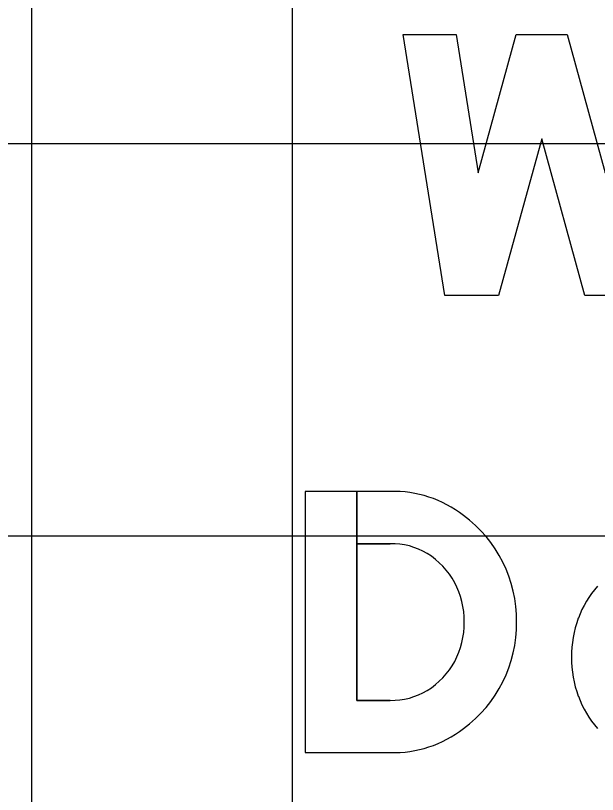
# Model space of a CAD drawing. Extents: x 2193008 to 2198143, y 1236112 to 1237864.
# Drawn here: x 2195637.294 to 2195640.262, y 1237197.787 to 1237201.76 of the extents above; entities that cross this region are included whole.
import ezdxf

# ---------------------------------------------------------------- set-up
doc = ezdxf.new("R2010")
doc.units = 0
for name, color, linetype in [('GSBWFILL', 7, 'Continuous'), ('GSCOLORFILL', 7, 'Continuous'), ('GSOUTLINE', 7, 'Continuous'), ('M-ROADS', 7, 'Continuous')]:
    doc.layers.add(name, color=color, linetype=linetype)

msp = doc.modelspace()

# ---------------------------------------------------------------- linework, layer by layer
at = {"layer": 'GSBWFILL'}
msp.add_line((2195639.2056, 1237198.2667), (2195639.0351, 1237198.2667), dxfattribs=at)
msp.add_lwpolyline([(2195639.9777, 1237201.1305), (2195639.7579, 1237200.3313), (2195639.4836, 1237200.3313), (2195639.2718, 1237201.6633), (2195639.5415, 1237201.6633), (2195639.6538, 1237200.9574), (2195639.8479, 1237201.6633), (2195640.1075, 1237201.6633), (2195640.3016, 1237200.9574), (2195640.4139, 1237201.6633), (2195640.6837, 1237201.6633), (2195640.4718, 1237200.3313), (2195640.1975, 1237200.3313)], close=True, dxfattribs=at)
for points in [[(2195639.0351, 1237198.2667), (2195639.0351, 1237199.3323), (2195638.7708, 1237199.3323), (2195638.7708, 1237198.0003), (2195639.2056, 1237198.0003)], [(2195639.2056, 1237199.3323), (2195639.0351, 1237199.3323), (2195639.0351, 1237199.0659), (2195639.2056, 1237199.0659)]]:
    msp.add_lwpolyline(points, dxfattribs=at)
for centre, major_axis, ratio, start_param, end_param in [((2195639.2231, 1237198.7496), (0, 0.583), 0.992009, 5.621793, 6.313477), ((2195639.1918, 1237198.673), (0, 0.6632), 0.992009, 4.702399, 5.655315), ((2195639.2119, 1237198.7055), (0, 0.3604), 0.992009, 5.75224, 6.301036), ((2195639.1873, 1237198.6767), (0, 0.3979), 0.992009, 4.686283, 5.735161), ((2195640.6471, 1237198.5091), (0, 0.5136), 0.999994, 0.847388, 1.220117), ((2195639.1873, 1237198.6559), (0, 0.3979), 0.992009, 3.689617, 4.738495), ((2195639.1918, 1237198.6597), (0, 0.6632), 0.992009, 3.769463, 4.722379), ((2195640.7089, 1237198.4865), (0, 0.5795), 0.999994, 1.220117, 1.570796), ((2195640.7089, 1237198.4865), (0, 0.5795), 0.999994, 1.570796, 1.921476), ((2195639.2119, 1237198.6271), (0, 0.3604), 0.992009, 3.123742, 3.672538), ((2195640.6471, 1237198.4639), (0, 0.5136), 0.999994, 1.921476, 2.294205), ((2195639.2231, 1237198.5831), (0, 0.583), 0.992009, 3.111301, 3.802985)]:
    msp.add_ellipse(centre, major_axis=major_axis, ratio=ratio, start_param=start_param, end_param=end_param, dxfattribs=at)
at = {"layer": 'GSCOLORFILL'}
for p, q in [((2195637.3772, 1237196.082), (2195637.3772, 1237204.074)), ((2195639.2056, 1237198.2667), (2195639.0351, 1237198.2667))]:
    msp.add_line(p, q, dxfattribs=at)
msp.add_lwpolyline([(2195639.9777, 1237201.1305), (2195639.7579, 1237200.3313), (2195639.4836, 1237200.3313), (2195639.2718, 1237201.6633), (2195639.5415, 1237201.6633), (2195639.6538, 1237200.9574), (2195639.8479, 1237201.6633), (2195640.1075, 1237201.6633), (2195640.3016, 1237200.9574), (2195640.4139, 1237201.6633), (2195640.6837, 1237201.6633), (2195640.4718, 1237200.3313), (2195640.1975, 1237200.3313)], close=True, dxfattribs=at)
for points in [[(2195639.0351, 1237198.2667), (2195639.0351, 1237199.3323), (2195638.7708, 1237199.3323), (2195638.7708, 1237198.0003), (2195639.2056, 1237198.0003)], [(2195639.2056, 1237199.3323), (2195639.0351, 1237199.3323), (2195639.0351, 1237199.0659), (2195639.2056, 1237199.0659)]]:
    msp.add_lwpolyline(points, dxfattribs=at)
for centre, major_axis, ratio, start_param, end_param in [((2195639.2231, 1237198.7496), (0, 0.583), 0.992009, 5.621793, 6.313477), ((2195639.1918, 1237198.673), (0, 0.6632), 0.992009, 4.702399, 5.655315), ((2195639.2119, 1237198.7055), (0, 0.3604), 0.992009, 5.75224, 6.301036), ((2195639.1873, 1237198.6767), (0, 0.3979), 0.992009, 4.686283, 5.735161), ((2195640.6471, 1237198.5091), (0, 0.5136), 0.999994, 0.847388, 1.220117), ((2195639.1873, 1237198.6559), (0, 0.3979), 0.992009, 3.689617, 4.738495), ((2195639.1918, 1237198.6597), (0, 0.6632), 0.992009, 3.769463, 4.722379), ((2195640.7089, 1237198.4865), (0, 0.5795), 0.999994, 1.220117, 1.570796), ((2195640.7089, 1237198.4865), (0, 0.5795), 0.999994, 1.570796, 1.921476), ((2195639.2119, 1237198.6271), (0, 0.3604), 0.992009, 3.123742, 3.672538), ((2195640.6471, 1237198.4639), (0, 0.5136), 0.999994, 1.921476, 2.294205), ((2195639.2231, 1237198.5831), (0, 0.583), 0.992009, 3.111301, 3.802985)]:
    msp.add_ellipse(centre, major_axis=major_axis, ratio=ratio, start_param=start_param, end_param=end_param, dxfattribs=at)
at = {"layer": 'GSOUTLINE'}
for p, q in [((2195639.2056, 1237198.2667), (2195639.2056, 1237198.2667)), ((2195639.2056, 1237198.0003), (2195639.2056, 1237198.0003))]:
    msp.add_line(p, q, dxfattribs=at)
msp.add_lwpolyline([(2195639.9777, 1237201.1305), (2195639.7579, 1237200.3313), (2195639.4836, 1237200.3313), (2195639.2718, 1237201.6633), (2195639.5415, 1237201.6633), (2195639.6538, 1237200.9574), (2195639.8479, 1237201.6633), (2195640.1075, 1237201.6633), (2195640.3016, 1237200.9574), (2195640.4139, 1237201.6633), (2195640.6837, 1237201.6633), (2195640.4718, 1237200.3313), (2195640.1975, 1237200.3313)], close=True, dxfattribs=at)
for points in [[(2195639.2056, 1237199.3323), (2195638.7708, 1237199.3323), (2195638.7708, 1237198.0003), (2195639.2056, 1237198.0003)], [(2195639.2056, 1237199.0659), (2195639.0351, 1237199.0659), (2195639.0351, 1237198.2667), (2195639.2056, 1237198.2667)]]:
    msp.add_lwpolyline(points, dxfattribs=at)
for centre, major_axis, ratio, start_param, end_param in [((2195639.2231, 1237198.7496), (0, 0.583), 0.992009, 5.621793, 6.313477), ((2195639.1918, 1237198.673), (0, 0.6632), 0.992009, 4.702399, 5.655315), ((2195639.2119, 1237198.7055), (0, 0.3604), 0.992009, 5.75224, 6.301036), ((2195639.1873, 1237198.6767), (0, 0.3979), 0.992009, 4.686283, 5.735161), ((2195640.6471, 1237198.5091), (0, 0.5136), 0.999994, 0.847388, 1.220117), ((2195639.1873, 1237198.6559), (0, 0.3979), 0.992009, 3.689617, 4.738495), ((2195639.1918, 1237198.6597), (0, 0.6632), 0.992009, 3.769463, 4.722379), ((2195640.7089, 1237198.4865), (0, 0.5795), 0.999994, 1.220117, 1.570796), ((2195640.7089, 1237198.4865), (0, 0.5795), 0.999994, 1.570796, 1.921476), ((2195639.2119, 1237198.6271), (0, 0.3604), 0.992009, 3.123742, 3.672538), ((2195640.6471, 1237198.4639), (0, 0.5136), 0.999994, 1.921476, 2.294205), ((2195639.2231, 1237198.5831), (0, 0.583), 0.992009, 3.111301, 3.802985)]:
    msp.add_ellipse(centre, major_axis=major_axis, ratio=ratio, start_param=start_param, end_param=end_param, dxfattribs=at)
at = {"layer": 'M-ROADS'}
for p, q in [((2195638.7065, 1237163.1062), (2195638.7065, 1237223.1062)), ((2195584.7065, 1237201.1062), (2195714.7065, 1237201.1062)), ((2195584.7065, 1237199.1062), (2195714.7065, 1237199.1062))]:
    msp.add_line(p, q, dxfattribs=at)

doc.saveas('drawing.dxf')
